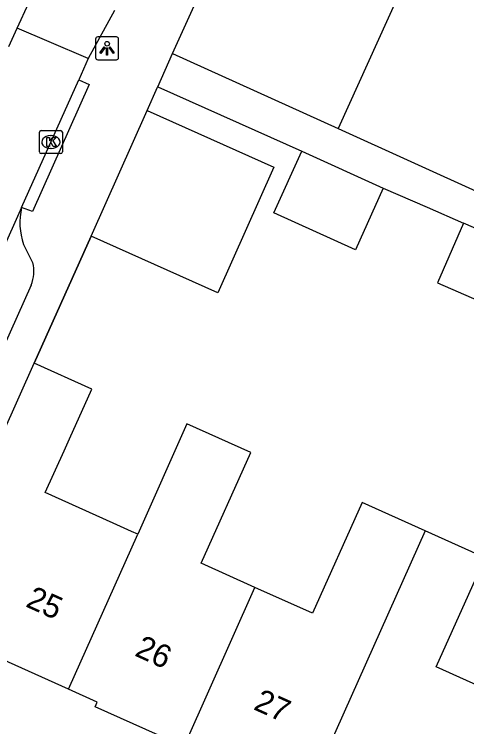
# Model space of a CAD drawing. Extents: x 161845 to 162341, y 381620 to 382158.
# Drawn here: x 162180.36 to 162200.09, y 381756.3 to 381787.37 of the extents above; entities that cross this region are included whole.
import ezdxf

# ---------------------------------------------------------------- set-up
doc = ezdxf.new("R2010")
doc.units = 0
for name, color, linetype in [('IMGEO_Kolk', 7, 'Continuous'), ('IMGEO_Lichtpunt', 7, 'Continuous'), ('IMGEO_Muur', 7, 'Continuous'), ('IMGEO_Pand', 7, 'Continuous'), ('IMGEO_Pand_nummerreeks', 7, 'Continuous'), ('IMGEO_Rijbaan_lokaal_open', 7, 'Continuous'), ('IMGEO_Voetpad_open', 7, 'Continuous')]:
    doc.layers.add(name, color=color, linetype=linetype)

msp = doc.modelspace()

# ---------------------------------------------------------------- linework, layer by layer
at = {"layer": 'IMGEO_Kolk'}
for p, q in [((162181.456, 381781.375), (162181.456, 381782.227)), ((162181.531, 381782.301), (162182.383, 381782.301)), ((162181.944, 381782.081), (162181.969, 381782.081)), ((162182.457, 381782.227), (162182.457, 381781.375)), ((162181.967, 381781.521), (162181.942, 381781.521)), ((162182.383, 381781.301), (162181.531, 381781.301))]:
    msp.add_line(p, q, dxfattribs=at)
for points in [[(162181.456, 381781.375), (162181.456, 381782.227)], [(162181.531, 381782.301), (162182.383, 381782.301)], [(162182.457, 381782.227), (162182.457, 381781.375)], [(162181.777, 381782.001), (162181.9, 381782.001), (162181.9, 381781.85), (162182.03, 381782.001), (162182.194, 381782.001), (162182.048, 381781.85), (162182.201, 381781.601), (162182.049, 381781.601), (162181.964, 381781.765), (162181.9, 381781.698), (162181.9, 381781.601), (162181.777, 381781.601), (162181.777, 381782.001)], [(162182.383, 381781.301), (162181.531, 381781.301)]]:
    msp.add_lwpolyline(points, dxfattribs=at)
for centre, start, end in [((162181.533, 381782.225), 91.552, 178.448), ((162181.533, 381782.225), 91.552, 178.448), ((162182.381, 381782.225), 1.552, 88.448), ((162182.381, 381782.225), 1.552, 88.448), ((162181.533, 381781.377), 181.552, 268.448), ((162181.533, 381781.377), 181.552, 268.448), ((162182.381, 381781.377), 271.552, 358.448), ((162182.381, 381781.377), 271.552, 358.448)]:
    msp.add_arc(centre, 0.0765, start, end, dxfattribs=at)
for centre, major_axis, ratio, start_param, end_param in [((162181.943, 381781.801), (-0.387, 0.002), 0.722429, 4.712389, 7.853982), ((162181.968, 381781.801), (-0.39, 0.002), 0.717154, 1.570796, 4.712389)]:
    msp.add_ellipse(centre, major_axis=major_axis, ratio=ratio, start_param=start_param, end_param=end_param, dxfattribs=at)
at = {"layer": 'IMGEO_Lichtpunt'}
for p, q in [((162184.811, 381786.384), (162184.003, 381786.384)), ((162184.811, 381786.384), (162184.003, 381786.384)), ((162183.909, 381786.289), (162183.909, 381785.482)), ((162183.909, 381786.289), (162183.909, 381785.482)), ((162184.905, 381785.482), (162184.905, 381786.289)), ((162184.905, 381785.482), (162184.905, 381786.289)), ((162184.003, 381785.388), (162184.811, 381785.388)), ((162184.003, 381785.388), (162184.811, 381785.388))]:
    msp.add_line(p, q, dxfattribs=at)
for points in [[(162184.283, 381785.953), (162184.322, 381785.925), (162184.134, 381785.663), (162184.096, 381785.69), (162184.283, 381785.953)], [(162184.385, 381785.905), (162184.432, 381785.905), (162184.432, 381785.583), (162184.385, 381785.583), (162184.385, 381785.905)], [(162184.495, 381785.925), (162184.533, 381785.952), (162184.72, 381785.69), (162184.681, 381785.662), (162184.495, 381785.925)]]:
    msp.add_lwpolyline(points, dxfattribs=at)
msp.add_circle((162184.408, 381786.087), 0.0994, dxfattribs=at)
for centre, start, end in [((162184.003, 381786.289), 90, 180), ((162184.003, 381786.289), 90, 180), ((162184.811, 381786.289), 0, 90), ((162184.811, 381786.289), 0, 90), ((162184.003, 381785.482), 180, 270), ((162184.003, 381785.482), 180, 270), ((162184.811, 381785.482), 270, 0), ((162184.811, 381785.482), 270, 360)]:
    msp.add_arc(centre, 0.0946, start, end, dxfattribs=at)
at = {"layer": 'IMGEO_Muur'}
for points in [[(162186.157, 381783.177), (162186.61, 381784.191)], [(162183.709, 381777.699), (162181.231, 381772.154)]]:
    msp.add_lwpolyline(points, dxfattribs=at)
at = {"layer": 'IMGEO_Pand'}
for points in [[(162200.035, 381794.656), (162194.479, 381782.392)], [(162183.709, 381777.699), (162186.157, 381783.177)], [(162186.157, 381783.177), (162191.681, 381780.709), (162189.233, 381775.231), (162183.709, 381777.699)], [(162194.479, 381782.392), (162200.827, 381779.516)], [(162196.452, 381779.796), (162195.233, 381777.106), (162191.685, 381778.714), (162192.904, 381781.404)], [(162192.904, 381781.404), (162196.452, 381779.796)], [(162199.951, 381778.267), (162198.815, 381775.661), (162202.414, 381774.093)], [(162203.573, 381776.688), (162199.951, 381778.267)], [(162176.463, 381761.49), (162181.231, 381772.154)], [(162185.743, 381764.703), (162185.475, 381764.823), (162184.676, 381765.182), (162181.713, 381766.512), (162182.532, 381768.337), (162182.769, 381768.865), (162183.74, 381771.028), (162181.231, 381772.154)], [(162190.855, 381762.38), (162188.511, 381763.433), (162190.678, 381768.261), (162187.891, 381769.512), (162185.743, 381764.703)], [(162198.281, 381764.843), (162195.529, 381766.079), (162193.363, 381761.254), (162190.855, 381762.38)], [(162182.722, 381757.941), (162185.743, 381764.703)], [(162198.281, 381764.843), (162193.104, 381753.256)], [(162201.112, 381757.851), (162198.757, 381758.908), (162200.895, 381763.669), (162198.281, 381764.843)], [(162187.836, 381755.622), (162190.855, 381762.38)], [(162182.722, 381757.941), (162178.347, 381759.906), (162178.623, 381760.52), (162176.463, 381761.49)], [(162187.836, 381755.622), (162187.753, 381755.439), (162183.881, 381757.177), (162183.972, 381757.38), (162182.722, 381757.941)]]:
    msp.add_lwpolyline(points, dxfattribs=at)
at = {"layer": 'IMGEO_Rijbaan_lokaal_open'}
for points in [[(162180.483, 381786.774), (162181.509, 381788.998)], [(162184.735, 381787.543), (162183.583, 381785.445)], [(162180.125, 381785.972), (162180.483, 381786.774)], [(162183.583, 381785.445), (162181.887, 381786.172), (162180.483, 381786.774)], [(162183.583, 381785.445), (162183.168, 381784.516)], [(162180.682, 381778.946), (162183.168, 381784.516)], [(162180.682, 381778.946), (162174.63, 381765.392)]]:
    msp.add_lwpolyline(points, dxfattribs=at)
at = {"layer": 'IMGEO_Voetpad_open'}
for points in [[(162187.266, 381785.66), (162192.769, 381797.807)], [(162186.619, 381784.212), (162187.266, 381785.66)], [(162187.266, 381785.66), (162194.479, 381782.392)], [(162183.168, 381784.516), (162183.624, 381784.312), (162181.153, 381778.776), (162180.682, 381778.946)], [(162186.157, 381783.177), (162186.61, 381784.191), (162186.619, 381784.212)], [(162186.619, 381784.212), (162192.904, 381781.404)], [(162196.452, 381779.796), (162198.363, 381778.959), (162199.951, 381778.267)], [(162181.231, 381772.154), (162183.709, 381777.699)], [(162180.766, 381777.34), (162181.162, 381776.541)], [(162181.09, 381775.564), (162177.306, 381767.105)]]:
    msp.add_lwpolyline(points, dxfattribs=at)
for centre, radius, start, end in [((162183.421, 381778.284), 2.818, 166.4152, 199.5729), ((162179.798, 381776.15), 1.419, 335.5872, 15.9832)]:
    msp.add_arc(centre, radius, start, end, dxfattribs=at)

# ---------------------------------------------------------------- texts
at = {"layer": 'IMGEO_Pand_nummerreeks'}
for s, rotation, p in [('25', 335.8155, (162180.813, 381761.56)), ('26', 335.5977, (162185.568, 381759.419)), ('27', 335.8217, (162190.747, 381757.077))]:
    msp.add_text(s, height=1, rotation=rotation, dxfattribs=at).set_placement(p)

doc.saveas('drawing.dxf')
